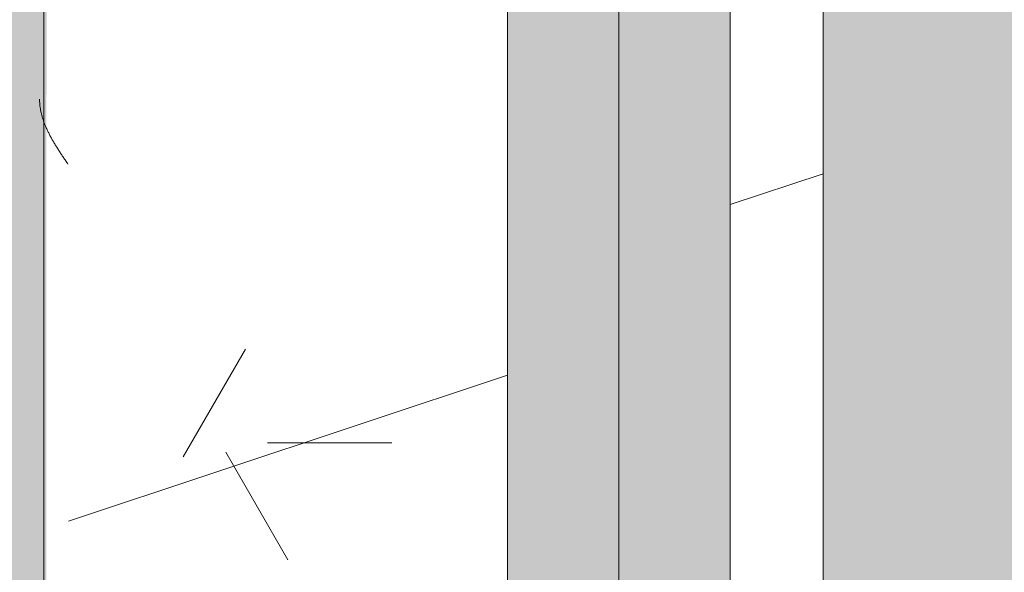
# Model space of a CAD drawing. Header units: millimetres. Extents: x 5980700 to 6194397, y -12939 to 2351883.
# Tile 245 of 587: x 6075602 to 6075867, y -5879 to -5730. Entities that reach past the tile are written whole.
import ezdxf

# ---------------------------------------------------------------- set-up
doc = ezdxf.new("R2010")
doc.units = ezdxf.units.MM
for name, color, linetype, lineweight in [('A-FLOR-PATT', 8, 'Continuous', 18), ('A-GLAZ', 151, 'Continuous', 9), ('A-GLAZ-SILL', 1, 'Continuous', 9), ('A-WALL', 113, 'Continuous', 18), ('A-WALL-PATT', 111, 'Continuous', 25)]:
    doc.layers.add(name, color=color, linetype=linetype, lineweight=lineweight)

# ---------------------------------------------------------------- blocks, each defined once
blk = doc.blocks.new('CC_JANELA MAXIM-AR_4 FOLHAS VIDRO - 2_50 x 1_20-4042679-PLANTA DE CAIMENTO DE PISOS - 1 PAV_')
at = {"layer": 'A-GLAZ', "lineweight": 5}
blk.add_hatch(color=251, dxfattribs=at).paths.add_polyline_path([(-632.4999999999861, 57.50636918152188), (-632.4999999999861, 77.49999999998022), (-1219.999999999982, 77.49999999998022), (-1219.999999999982, 47.49999999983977), (-632.4999999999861, 47.50000000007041)])
h = blk.add_hatch(color=251, dxfattribs=at)
h.paths.add_polyline_path([(1219.999999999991, 47.500000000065), (632.4999999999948, 47.50000000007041), (632.5000000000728, 17.49999999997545), (1220, 17.49999999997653)])
h.paths.add_polyline_path([(602.5000000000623, 47.50000000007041), (15.00000000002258, 47.5000000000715), (15.00000000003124, 17.49999999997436), (602.5000000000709, 17.49999999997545), (602.5000000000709, 24.90538250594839)])
h.paths.add_polyline_path([(-14.99999999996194, 17.49999999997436), (-14.9999999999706, 47.5000000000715), (-602.4999999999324, 47.5000000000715), (-602.4999999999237, 17.49999999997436), (-25.62093797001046, 17.49999999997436)])
h.paths.add_polyline_path([(-632.4999999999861, 47.50000000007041), (-1219.999999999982, 47.49999999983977), (-1219.999999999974, 17.49999999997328), (-632.4999999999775, 17.49999999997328), (-632.4999999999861, 39.21499999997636)])
at = {"layer": 'A-GLAZ', "color": 90, "lineweight": 5}
for p, q in [((-632.5000000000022, 77.4999999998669), (-1220.000000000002, 77.49999999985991)), ((-1220.000000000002, 47.49999999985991), (-632.5000000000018, 47.49999999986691)), ((-632.4999999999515, 17.49999999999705), (-1220.000000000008, 17.49999999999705))]:
    blk.add_line(p, q, dxfattribs=at)
blk = doc.blocks.new('FP_212-PLANTA DE CAIMENTO DE PISOS - 1 PAV_')
at = {"layer": 'A-GLAZ-SILL', "lineweight": 5}
for p, q in [((-886.7091170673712, -103.5673598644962), (-886.4821014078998, -103.4213020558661)), ((-886.4821014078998, -103.4213020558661), (-886.255085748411, -103.2742589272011)), ((-886.255085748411, -103.2742589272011), (-886.028070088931, -103.1262901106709)), ((-886.028070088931, -103.1262901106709), (-885.801054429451, -102.9774556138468)), ((-885.801054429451, -102.9774556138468), (-885.574038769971, -102.8278157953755)), ((-885.574038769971, -102.8278157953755), (-885.347023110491, -102.6774313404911)), ((-885.347023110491, -102.6774313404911), (-885.1200074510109, -102.5263632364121)), ((-885.1200074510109, -102.5263632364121), (-884.8929917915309, -102.3746727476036)), ((-884.8929917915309, -102.3746727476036), (-884.6659761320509, -102.222421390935)), ((-884.6659761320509, -102.222421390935), (-884.4389604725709, -102.0696709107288)), ((-884.4389604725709, -102.0696709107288), (-884.2119448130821, -101.9164832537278)), ((-884.2119448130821, -101.9164832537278), (-883.9849291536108, -101.7629205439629)), ((-883.9849291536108, -101.7629205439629), (-883.7579134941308, -101.6090450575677)), ((-883.7579134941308, -101.6090450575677), (-883.5308978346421, -101.4549191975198)), ((-883.5308978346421, -101.4549191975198), (-883.3038821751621, -101.3006054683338)), ((-883.3038821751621, -101.3006054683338), (-883.0768665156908, -101.1461664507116)), ((-883.0768665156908, -101.1461664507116), (-882.849850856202, -100.9916647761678)), ((-891.249430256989, -106.194092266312), (-891.0224145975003, -106.0794777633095)), ((-891.0224145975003, -106.0794777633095), (-890.7953989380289, -105.962799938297)), ((-890.7953989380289, -105.962799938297), (-890.5683832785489, -105.8441061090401)), ((-890.5683832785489, -105.8441061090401), (-890.3413676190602, -105.7234444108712)), ((-890.3413676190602, -105.7234444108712), (-890.1143519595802, -105.6008637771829)), ((-890.1143519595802, -105.6008637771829), (-889.8873363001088, -105.4764139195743)), ((-889.8873363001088, -105.4764139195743), (-889.6603206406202, -105.350145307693)), ((-889.6603206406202, -105.350145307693), (-889.43330498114, -105.2221091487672)), ((-889.43330498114, -105.2221091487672), (-889.20628932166, -105.0923573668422)), ((-889.20628932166, -105.0923573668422), (-888.97927366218, -104.9609425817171)), ((-888.97927366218, -104.9609425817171), (-888.7522580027, -104.8279180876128)), ((-888.7522580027, -104.8279180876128), (-888.52524234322, -104.6933378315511)), ((-888.52524234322, -104.6933378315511), (-888.2982266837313, -104.5572563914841)), ((-888.2982266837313, -104.5572563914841), (-888.0712110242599, -104.4197289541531)), ((-888.0712110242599, -104.4197289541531), (-887.8441953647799, -104.2808112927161)), ((-887.8441953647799, -104.2808112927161), (-887.6171797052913, -104.1405597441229)), ((-887.6171797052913, -104.1405597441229), (-887.3901640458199, -103.9990311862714)), ((-887.3901640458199, -103.9990311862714), (-887.1631483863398, -103.8562830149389)), ((-887.1631483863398, -103.8562830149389), (-886.9361327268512, -103.7123731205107)), ((-886.9361327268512, -103.7123731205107), (-886.7091170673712, -103.5673598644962)), ((-900.3300566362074, -108.6626156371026), (-900.1030409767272, -108.6579489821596)), ((-900.1030409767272, -108.6579489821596), (-899.8760253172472, -108.6501733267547)), ((-899.8760253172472, -108.6501733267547), (-899.6490096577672, -108.6392918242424)), ((-899.6490096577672, -108.6392918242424), (-899.4219939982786, -108.6253088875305)), ((-899.4219939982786, -108.6253088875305), (-899.1949783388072, -108.6082301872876)), ((-899.1949783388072, -108.6082301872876), (-898.9679626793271, -108.5880626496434)), ((-898.9679626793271, -108.5880626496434), (-898.7409470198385, -108.564814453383)), ((-898.7409470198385, -108.564814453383), (-898.5139313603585, -108.5384950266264)), ((-898.5139313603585, -108.5384950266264), (-898.2869157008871, -108.5091150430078)), ((-898.2869157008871, -108.5091150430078), (-898.0599000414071, -108.4766864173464)), ((-898.0599000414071, -108.4766864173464), (-897.8328843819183, -108.4412223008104)), ((-897.8328843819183, -108.4412223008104), (-897.6058687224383, -108.4027370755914)), ((-897.6058687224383, -108.4027370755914), (-897.378853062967, -108.3612463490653)), ((-897.378853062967, -108.3612463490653), (-897.1518374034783, -108.3167669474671)), ((-897.1518374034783, -108.3167669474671), (-896.9248217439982, -108.2693169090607)), ((-896.9248217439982, -108.2693169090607), (-896.6978060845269, -108.2189154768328)), ((-896.6978060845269, -108.2189154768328), (-896.4707904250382, -108.165583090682)), ((-896.4707904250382, -108.165583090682), (-896.2437747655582, -108.1093413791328)), ((-896.2437747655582, -108.1093413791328), (-896.0167591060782, -108.0502131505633)), ((-896.0167591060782, -108.0502131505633), (-895.7897434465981, -107.9882223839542)), ((-895.7897434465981, -107.9882223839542), (-895.5627277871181, -107.9233942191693)), ((-895.5627277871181, -107.9233942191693), (-895.3357121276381, -107.8557549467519)), ((-895.3357121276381, -107.8557549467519), (-895.1086964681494, -107.7853319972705)), ((-895.1086964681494, -107.7853319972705), (-894.8816808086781, -107.7121539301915)), ((-894.8816808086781, -107.7121539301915), (-894.654665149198, -107.6362504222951)), ((-894.654665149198, -107.6362504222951), (-894.4276494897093, -107.5576522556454)), ((-894.4276494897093, -107.5576522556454), (-894.2006338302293, -107.4763913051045)), ((-894.2006338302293, -107.4763913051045), (-893.973618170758, -107.3925005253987)), ((-893.973618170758, -107.3925005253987), (-893.7466025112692, -107.3060139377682)), ((-893.7466025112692, -107.3060139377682), (-893.5195868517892, -107.2169666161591)), ((-893.5195868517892, -107.2169666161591), (-893.2925711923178, -107.1253946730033)), ((-893.2925711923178, -107.1253946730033), (-893.0655555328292, -107.0313352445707)), ((-893.0655555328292, -107.0313352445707), (-892.8385398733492, -106.9348264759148)), ((-892.8385398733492, -106.9348264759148), (-892.6115242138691, -106.8359075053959)), ((-892.6115242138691, -106.8359075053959), (-892.3845085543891, -106.7346184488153)), ((-892.3845085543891, -106.7346184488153), (-892.1574928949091, -106.6310003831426)), ((-892.1574928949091, -106.6310003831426), (-891.9304772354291, -106.5250953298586)), ((-891.9304772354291, -106.5250953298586), (-891.7034615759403, -106.4169462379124)), ((-891.7034615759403, -106.4169462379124), (-891.476445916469, -106.3065969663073)), ((-891.476445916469, -106.3065969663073), (-891.249430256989, -106.194092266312))]:
    blk.add_line(p, q, dxfattribs=at)
at = {"layer": 'A-GLAZ-SILL', "color": 90, "lineweight": 5}
blk.add_line((-1274.999999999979, -107.4999999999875), (1275.000000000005, -107.4999999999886), dxfattribs=at)
blk = doc.blocks.new('CC_PEITORIL - PEITORIL-3910839-PLANTA DE CAIMENTO DE PISOS - 1 PAV_')
at = {"layer": 'A-GLAZ-SILL', "lineweight": 5}
h = blk.add_hatch(dxfattribs=at)
h.set_pattern_fill('FP_220', color=256, style=0, pattern_type=2)
h.set_pattern_definition([(90, (-6652.090999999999, 16549.122), (-101.6, 406.4), [33.528, -271.272, 33.528, -271.272, -1625.6]), (90, (-6652.090999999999, 16549.122), (-101.6, 406.4), [-609.6, 33.528, -576.072, 33.528, -271.272, -711.2]), (90, (-6652.090999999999, 16549.122), (-101.6, 406.4), [-1524, 33.528, -169.672, 33.528, -474.472]), (210, (-6702.891, 16701.522), (-301.1527240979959, -291.1881810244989), [33.528, -271.272, 33.528, -1896.872]), (210, (-6702.891, 16701.522), (-301.1527240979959, -291.1881810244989), [-338.328, -271.272, 33.528, -576.072, -1016]), (210, (-6702.891, 16701.522), (-301.1527240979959, -291.1881810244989), [-1219.2, 33.528, -271.272, 33.528, -677.672]), (210, (-6702.891, 16701.522), (-301.1527240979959, -291.1881810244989), [-1557.528, -169.672, 33.528, -474.472]), (329.9999999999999, (-6906.090999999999, 16752.322), (402.7527240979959, -115.211818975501), [33.528, -271.272, 33.528, -1896.872]), (329.9999999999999, (-6906.090999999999, 16752.322), (402.7527240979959, -115.211818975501), [-338.328, -271.272, 33.528, -576.072, -1016]), (329.9999999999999, (-6906.090999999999, 16752.322), (402.7527240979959, -115.211818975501), [-1219.2, 33.528, -271.272, 33.528, -677.672]), (329.9999999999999, (-6906.090999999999, 16752.322), (402.7527240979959, -115.211818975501), [-1557.528, -169.672, 33.528, -474.472])])
h.paths.add_polyline_path([(1275.000000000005, -77.50000000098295), (1250.000000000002, -77.49363081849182), (1250.000000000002, 17.49999999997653), (-1249.999999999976, 17.49999999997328), (-1249.999999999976, -77.5000000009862), (-1274.999999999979, -78.48512215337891), (-1274.999999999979, -100.991664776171), (1275.000000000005, -100.4681479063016)])
h = blk.add_hatch(dxfattribs=at)
h.set_pattern_fill('FP_221', color=256, style=0, pattern_type=2)
h.set_pattern_definition([(306.87, (-8239.591, 17184.122), (-3175.008507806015, 4762.494328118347), [793.75, -7143.75]), (296.565, (-7763.340999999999, 18136.622), (1587.499067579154, -1587.501456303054), [1774.879, -1774.879]), (288.435, (-6969.590999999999, 18136.622), (1587.50290376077, -3174.997452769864), [1004.024, -4016.092])])
h.paths.add_polyline_path([(1275.000000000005, -77.50000000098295), (1250.000000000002, -77.49363081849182), (1250.000000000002, 17.49999999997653), (-1249.999999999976, 17.49999999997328), (-1249.999999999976, -77.5000000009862), (-1274.999999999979, -78.48512215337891), (-1274.999999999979, -100.991664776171), (1275.000000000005, -100.4681479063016)])
at = {"layer": 'A-GLAZ', "color": 90, "lineweight": 5}
blk.add_blockref('FP_212-PLANTA DE CAIMENTO DE PISOS - 1 PAV_', (0, 0), dxfattribs=at)
blk = doc.blocks.new('BE-PMSa-MOD-ARQ-CONEXAODOFUTURO-EX-000-R_rvt-2-PLANTA DE CAIMENTO DE PISOS - 1 PAV_')
at = {"layer": 'A-FLOR-PATT', "lineweight": 5}
h = blk.add_hatch(dxfattribs=at)
h.set_pattern_fill('FP_2', color=135, style=0, pattern_type=2)
h.set_pattern_definition([(0, (0, 0), (812.8, 203.2), [33.528, -576.072, 33.528, -576.072, -3251.2]), (0, (0, 0), (812.8, 203.2), [-1219.2, 33.528, -1185.672, 33.528, -576.072, -1422.4]), (0, (0, 0), (812.8, 203.2), [-3048, 33.528, -372.872, 33.528, -982.472]), (120, (304.8, 101.6), (-582.3763620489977, 602.3054481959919), [33.52799999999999, -576.0719999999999, 33.52799999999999, -576.0719999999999, -3251.199999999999]), (120, (304.8, 101.6), (-582.3763620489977, 602.3054481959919), [-1219.2, 33.52799999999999, -1185.672, 33.52799999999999, -576.0719999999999, -1422.4]), (120, (304.8, 101.6), (-582.3763620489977, 602.3054481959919), [-3048, 33.52799999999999, -372.8719999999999, 33.52799999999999, -982.4719999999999]), (240, (406.4, 508), (-230.4236379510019, -805.5054481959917), [33.528, -576.072, 33.528, -576.072, -3251.2]), (240, (406.4, 508), (-230.4236379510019, -805.5054481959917), [-1219.2, 33.528, -1185.672, 33.528, -576.072, -1422.4]), (240, (406.4, 508), (-230.4236379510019, -805.5054481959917), [-3048, 33.528, -372.872, 33.528, -982.472])])
h.paths.add_polyline_path([(-15966.85299915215, 4711.136803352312), (-15966.79158577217, 4712.906868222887), (-15965.57572207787, 4712.3617231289)])
h.paths.add_polyline_path([(3731.201831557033, -10125.84100563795), (14705.38782324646, -10125.84100563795), (14705.38782324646, -9779.8857164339), (14699.38782324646, -9779.8857164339), (14699.38782324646, -9763.237570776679), (14681.68558745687, -9763.757413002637), (14670.96395493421, -9768.482704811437), (14665.88782324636, -9782.570563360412), (14665.88782324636, -9856.278958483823), (14670.73620676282, -9865.068167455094), (14677.45883342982, -9868.493127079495), (14678.38782324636, -9869.242380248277), (14678.38782324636, -9881.040871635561), (14674.14369136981, -9882.10035906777), (14663.09686027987, -9878.012306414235), (14654.32815878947, -9868.57707781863), (14652.0250349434, -9859.981702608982), (14651.89263271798, -9855.737570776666), (14650.88782324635, -9855.737570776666), (14651.89263271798, -9780.737570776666), (14653.73085252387, -9770.127241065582), (14656.87805812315, -9762.851510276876), (14667.13782324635, -9752.591745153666), (14683.38782324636, -9748.237570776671), (14699.38782324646, -9748.237570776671), (14699.38782324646, -9731.58942511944), (14705.38782324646, -9731.58942511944), (14705.38782324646, -9705.737570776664), (14755.38782324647, -9705.737570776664), (14755.38782324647, -9754.737570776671), (14795.38782324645, -9754.737570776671), (14796.02424042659, -9756.737570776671), (14812.38782324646, -9756.737570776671), (14811.36426821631, -9815.737570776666), (14810.34779546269, -9815.737570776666), (14811.47778338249, -9818.1719714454), (14811.43015556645, -9819.291362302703), (14811.44856252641, -9820.918341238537), (14827.38782324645, -9827.197475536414), (14827.38782324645, -10125.84100563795), (21231.38515489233, -10125.84100563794), (21231.38515489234, 5919.158994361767), (12003.88515489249, 5918.472013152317), (12003.8851548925, 5447.158205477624), (12268.88333741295, 5447.158205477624), (12268.88333741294, 4674.158994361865), (15653.88333741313, 4674.158994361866), (15653.88333741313, 5447.158205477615), (15923.88333741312, 5447.158205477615), (15923.88333741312, 4674.158994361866), (19560.40988707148, 4674.158994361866), (19559.83290347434, 4677.196584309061), (19558.62046790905, 4677.180784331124), (19558.93691090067, 4681.184361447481), (19560.40988707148, 4681.202554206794), (19559.83416624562, 4682.57353656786), (19558.03876213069, 4682.57353656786), (19558.93691090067, 4695.251249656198), (19588.00988707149, 4695.197383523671), (19586.88286324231, 4682.548897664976), (19585.40988707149, 4682.548897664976), (19585.98560789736, 4681.195050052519), (19587.19930623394, 4681.15368493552), (19586.88286324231, 4677.184908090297), (19585.41064974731, 4677.065937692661), (19585.98560789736, 4674.158994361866), (19999.38682609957, 4674.158994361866), (19999.38682609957, 5447.158205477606), (20269.38682609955, 5447.158205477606), (20269.38682609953, 4280.731645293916), (20299.38682609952, 4280.731645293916), (20298.51487451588, 1530.731645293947), (20269.38682609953, 1530.731645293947), (20269.38682609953, 1143.558994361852), (20299.38682609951, 1143.558994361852), (20298.51487451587, -1606.441005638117), (20269.38682609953, -1606.441005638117), (20269.38682609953, -2040.191005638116), (20299.38682609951, -2040.191005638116), (20298.51487451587, -4790.191005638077), (20269.38682609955, -4790.191005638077), (20269.38682609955, -5273.941005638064), (20299.38682609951, -5273.941005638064), (20298.51487451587, -8023.941005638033), (20269.38682609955, -8023.941005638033), (20269.38682609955, -9308.841005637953), (19999.38682609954, -9308.841005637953), (19999.38682609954, -8513.84179452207), (19913.3833374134, -8513.84179452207), (19913.3833374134, -8347.825683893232), (19635.38599049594, -8347.979428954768), (19635.38599049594, -8377.825683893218), (16285.38599049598, -8376.953732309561), (16285.38599049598, -8347.825683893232), (15971.88333741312, -8347.979428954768), (15971.88333741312, -8513.841794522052), (15921.38515489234, -8513.841794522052), (15921.38515489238, -9312.594001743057), (15651.38515489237, -9312.594001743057), (15651.38515489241, -8513.841794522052), (15603.38515489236, -8513.841794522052), (15603.38515489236, -8377.825683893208), (12316.88333741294, -8377.825683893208), (12316.88333741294, -8513.841794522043), (12293.88333741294, -8513.841794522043), (12293.88333741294, -9312.594001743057), (11998.88333741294, -9312.594001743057), (11998.88333741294, -8513.841794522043), (11950.88333741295, -8513.841794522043), (11950.88333741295, -8347.825683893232), (11867.63333741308, -8347.979428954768), (11867.63333741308, -8377.82568389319), (8517.633337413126, -8376.953732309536), (8517.633337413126, -8347.825683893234), (8434.383337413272, -8347.97942895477), (8434.383337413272, -8513.841794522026), (8386.383337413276, -8513.841794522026), (8386.383337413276, -9312.594001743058), (8116.383337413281, -9312.594001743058), (8116.383337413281, -9125.841005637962), (2121.38333741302, -9125.841005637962), (2121.38333741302, -9312.594001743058), (1851.383337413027, -9312.594001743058), (1851.383337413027, -9125.841005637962), (-4143.616662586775, -9125.841005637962), (-4143.616662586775, -9312.594001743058), (-4413.616662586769, -9312.594001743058), (-4413.616662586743, -8513.841794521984), (-4461.61666258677, -8513.841794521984), (-4461.61666258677, -8347.825683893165), (-4547.366662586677, -8347.97942895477), (-4547.366662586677, -8377.82568389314), (-7897.366662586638, -8376.953732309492), (-7897.366662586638, -8347.825683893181), (-7983.116662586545, -8347.97942895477), (-7983.116662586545, -8513.841794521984), (-8031.114845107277, -8513.841794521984), (-8031.11484510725, -9308.841005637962), (-8301.11484510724, -9308.841005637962), (-8301.114845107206, -8513.841794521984), (-8349.116662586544, -8513.841794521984), (-8349.116662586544, -8347.825683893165), (-8354.864845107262, -8347.97942895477), (-8354.864845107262, -8377.825683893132), (-11704.86484510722, -8376.953732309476), (-11705.67059857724, -8347.825683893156), (-11710.61666258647, -8347.97942895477), (-11710.61666258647, -8513.841794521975), (-11758.61484510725, -8513.841794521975), (-11758.61484510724, -9308.841005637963), (-12028.61484510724, -9308.841005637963), (-12028.61484510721, -8513.841794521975), (-12076.61666258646, -8513.841794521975), (-12076.61666258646, -8347.82568389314), (-12498.61666258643, -8347.97942895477), (-12498.61666258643, -8377.825683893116), (-15848.61666258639, -8376.953732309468), (-15848.61666258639, -8347.82568389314), (-16270.61666258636, -8347.97942895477), (-16270.61666258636, -8513.841794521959), (-16356.61588608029, -8513.841794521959), (-16356.61588608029, -9308.841005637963), (-16626.61588608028, -9308.841005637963), (-16626.62225526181, -7987.079408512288), (-16656.61588608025, -7987.079408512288), (-16655.7439344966, -5237.07940851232), (-16626.62225526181, -5237.07940851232), (-16626.62225526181, -4803.34100563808), (-16656.61588608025, -4803.34100563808), (-16655.7439344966, -2053.341005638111), (-16626.62225526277, -2053.341005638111), (-16626.62225526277, -1620.841794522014), (-16656.61588608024, -1620.841794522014), (-16655.74393449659, 1129.158205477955), (-16626.62225526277, 1129.158205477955), (-16626.62225526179, 1534.1582054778), (-16656.61588608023, 1534.1582054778), (-16655.75030367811, 4291.658994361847), (-16626.62225526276, 4291.658994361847), (-16626.61588608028, 5479.158994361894), (-16356.61588608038, 5479.158994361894), (-16356.61588608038, 4674.158994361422), (-15971.4658517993, 4674.158994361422), (-15969.32193463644, 4707.054996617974), (-15967.78963012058, 4710.307043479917), (-15962.27373900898, 4714.058684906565), (-15960.94760521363, 4714.652107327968), (-15959.84645306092, 4714.71907505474), (-15959.84645306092, 4715.8252811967), (-15957.766248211, 4715.335026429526), (-15956.67909179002, 4714.508980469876), (-15954.53101014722, 4715.146843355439), (-15948.69801778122, 4712.361723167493), (-15947.69218614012, 4710.313634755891), (-15946.34526303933, 4708.984911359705), (-15944.33196142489, 4698.966261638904), (-15943.76299404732, 4697.905132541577), (-15944.00738434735, 4674.158994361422), (-12028.61666258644, 4674.158994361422), (-12028.6166625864, 5447.158205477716), (-11733.61666258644, 5446.941285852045), (-11733.61666258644, 4674.158994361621), (-8301.114845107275, 4674.158994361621), (-8301.114845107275, 5447.158205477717), (-8031.114845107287, 5447.158205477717), (-8031.114845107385, 5919.158994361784), (-17588.61484510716, 5919.158994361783), (-17588.61484510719, -10125.84100563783), (1375.719287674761, -10125.84100563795)])
h.paths.add_polyline_path([(14665.67045985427, -9780.737570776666), (14665.63226694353, -9779.779781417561), (14665.63226694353, -9780.737570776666)])
h.paths.add_polyline_path([(-16089.65907882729, -8758.105317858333), (-16115.54098333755, -8754.697900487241), (-16139.6590788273, -8744.707858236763), (-16160.36975694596, -8728.81599597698), (-16176.26161920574, -8708.105317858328), (-16186.2516614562, -8683.987222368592), (-16189.65907882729, -8658.105317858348), (-16186.2516614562, -8632.223413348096), (-16176.26161920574, -8608.105317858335), (-16160.36975694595, -8587.394639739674), (-16139.65907882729, -8571.502777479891), (-16115.54098333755, -8561.512735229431), (-16089.65907882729, -8558.105317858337), (-16063.77717431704, -8561.512735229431), (-16039.65907882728, -8571.5027774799), (-16018.94840070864, -8587.394639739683), (-16003.05653844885, -8608.105317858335), (-15993.06649619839, -8632.22341334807), (-15989.6590788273, -8658.105317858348), (-15993.06649619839, -8683.987222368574), (-16003.05653844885, -8708.105317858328), (-16021.19134126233, -8730.537064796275), (-16039.65907882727, -8744.707858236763), (-16063.77717431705, -8754.697900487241)])
h.paths.add_polyline_path([(19732.71217533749, -8754.66845021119), (19706.83027082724, -8751.260990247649), (19682.71217533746, -8741.270823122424), (19660.00862136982, -8722.781563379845), (19646.10963495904, -8704.667825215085), (19636.1195927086, -8680.549428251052), (19632.71217533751, -8648.66439434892), (19632.71217533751, -8622.782813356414), (19636.1195927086, -8596.9012323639), (19646.10963495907, -8572.783438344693), (19662.00149721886, -8552.073019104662), (19682.71217533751, -8536.181355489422), (19706.83027082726, -8526.191438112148), (19732.7121753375, -8522.784063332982), (19758.59407984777, -8526.191438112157), (19782.71217533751, -8536.181355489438), (19803.42285345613, -8552.073019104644), (19819.31471571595, -8572.783438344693), (19829.30475796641, -8596.901232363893), (19832.7121753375, -8628.390346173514), (19832.7121753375, -8654.667200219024), (19827.88084468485, -8683.987101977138), (19816.67739151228, -8708.104895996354), (19803.42285345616, -8725.378762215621), (19782.71217533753, -8741.270823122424), (19758.59407984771, -8751.260990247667)])
h.paths.add_polyline_path([(15648.38515489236, -8468.841794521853), (15650.88333741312, -8468.841794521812), (15650.88333741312, -8347.825683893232), (15648.38515489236, -8347.979428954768)])
h.paths.add_polyline_path([(19588.84766320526, 4677.140991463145), (19587.19930623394, 4677.180784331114), (19588.17837096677, 4681.15368493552)])
h.paths.add_polyline_path([(19556.97211093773, 4677.140991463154), (19558.32440709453, 4678.382155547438), (19558.03965555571, 4677.166762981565), (19557.10244703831, 4677.144137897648)])
h.paths.add_polyline_path([(19572.90988707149, 4728.142336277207), (19572.90988707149, 4726.742336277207), (19573.4626323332, 4727.745209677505)])
h.paths.add_polyline_path([(19575.73176932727, 4695.639950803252), (19572.5677829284, 4696.432937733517), (19568.91630770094, 4696.431447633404), (19559.3482884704, 4696.333664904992), (19559.34828847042, 4718.022372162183), (19562.4254587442, 4722.467653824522), (19569.27606767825, 4726.263934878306), (19567.2700120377, 4727.14852244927), (19574.67880208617, 4727.830632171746), (19576.14512513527, 4726.470898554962), (19576.81805465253, 4726.227816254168), (19583.58719946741, 4722.319648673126), (19587.49536704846, 4715.550503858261), (19587.49536704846, 4707.734168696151), (19586.28070679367, 4704.092336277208), (19585.91122027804, 4696.34719023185), (19576.14512513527, 4695.960088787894)])
h.paths.add_polyline_path([(-15957.766248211, 4718.652107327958), (-15954.53101014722, 4716.980669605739), (-15955.18379838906, 4716.796714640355)])
h.paths.add_polyline_path([(-15960.34869803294, 4716.796714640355), (-15961.00148627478, 4718.082019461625), (-15959.74034676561, 4717.233792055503), (-15960.09391064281, 4716.979769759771)])
h.paths.add_polyline_path([(19732.71217533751, 4730.240264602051), (19706.83027082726, 4733.647681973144), (19682.7121753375, 4743.637724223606), (19662.00149721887, 4759.529586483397), (19646.10963495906, 4780.240264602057), (19636.1195927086, 4804.358360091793), (19632.71217533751, 4830.240264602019), (19636.1195927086, 4856.122169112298), (19646.10963495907, 4880.24026460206), (19662.00149721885, 4900.950942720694), (19682.7121753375, 4916.842804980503), (19706.83027082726, 4926.832847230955), (19732.71217533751, 4930.240264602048), (19758.59407984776, 4926.832847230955), (19782.71217533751, 4916.842804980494), (19803.42285345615, 4900.950942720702), (19819.31471571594, 4880.24026460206), (19829.30475796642, 4856.122169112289), (19832.7121753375, 4830.240264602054), (19829.30475796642, 4804.358360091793), (19819.31471571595, 4780.24026460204), (19803.42285345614, 4759.529586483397), (19782.71217533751, 4743.637724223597), (19758.59407984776, 4733.647681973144)])
h.paths.add_polyline_path([(-16089.65907882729, 4736.408178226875), (-16115.54098333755, 4739.815595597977), (-16139.65907882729, 4749.80563784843), (-16160.36975694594, 4765.697500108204), (-16176.26161920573, 4786.408178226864), (-16186.2516614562, 4810.526273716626), (-16189.65907882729, 4836.408178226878), (-16186.2516614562, 4862.29008273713), (-16176.26161920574, 4886.408178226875), (-16160.36975694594, 4907.118856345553), (-16139.65907882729, 4923.010718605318), (-16115.54098333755, 4933.000760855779), (-16089.65907882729, 4936.408178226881), (-16063.77717431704, 4933.000760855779), (-16039.65907882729, 4923.01071860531), (-16018.9484007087, 4907.118856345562), (-16003.05653844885, 4886.408178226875), (-15993.06649619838, 4862.29008273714), (-15989.6590788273, 4836.408178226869), (-15993.06649619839, 4810.526273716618), (-16003.05653844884, 4786.408178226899), (-16018.94840070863, 4765.69750010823), (-16039.65907882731, 4749.80563784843), (-16063.77717431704, 4739.815595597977)])
h = blk.add_hatch(dxfattribs=at)
h.set_pattern_fill('FP_100', color=133, style=0, pattern_type=2)
h.set_pattern_definition([(49.99999999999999, (0, 0), (182.184668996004, -15.93908553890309), [19.05, -209.55]), (355, (0, 0), (-35.24242749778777, 191.0566080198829), [15.24, -167.64]), (100.451, (15.182, -1.328), (146.9425016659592, 175.1166878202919), [16.19, -178.09]), (46.184, (0, 50.8), (271.0788941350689, -42.04327417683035), [28.575, -314.325]), (96.636, (22.59, 47.297), (237.4025071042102, 247.4272132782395), [24.285, -267.135]), (351.184, (0, 50.8), (237.404605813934, 247.4251178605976), [22.86, -251.46]), (21, (25.4, 38.1), (151.6148798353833, -102.2655185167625), [19.05, -209.55]), (326, (25.4, 38.1), (61.80235996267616, 184.1877424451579), [15.24, -167.64]), (71.45100000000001, (38.035, 29.578), (213.4170626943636, 81.92136778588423), [16.19, -178.09]), (37.50000000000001, (0, 0), (3.08832282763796, 84.55507579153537), [8.382, -157.226, 8.382, -161.798, -168.275]), (37.50000000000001, (0, 0), (3.08832282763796, 84.55507579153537), [-335.788, 8.382, -159.893]), (7.499999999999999, (0, 0), (66.81943811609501, 100.1807470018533), [8.382, -88.646, 8.382, -153.416, -64.135]), (7.499999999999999, (0, 0), (66.81943811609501, 100.1807470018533), [-258.826, 8.382, -55.753]), (327.5, (-56.642, 0), (135.5904877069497, -5.7289126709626), [8.382, -55.118, 8.382, -189.738, -262.89]), (327.5, (-56.642, 0), (135.5904877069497, -5.7289126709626), [-261.62, 8.382, -254.508]), (317.5, (-82.042, 0), (148.1288864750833, 25.42676126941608), [8.382, -74.168, 8.382, -123.19, -186.69]), (317.5, (-82.042, 0), (148.1288864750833, 25.42676126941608), [-214.122, 8.382, -178.308])])
h.paths.add_polyline_path([(-1916.114845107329, -8177.825683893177), (-1683.614845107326, -8177.825683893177), (-1683.614845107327, -1915.841005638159), (-3033.614845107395, -1915.841005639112), (-3033.614845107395, -1900.841005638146), (-3933.614845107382, -1900.841005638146), (-3933.614845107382, -2050.841005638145), (-1818.614845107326, -2050.841005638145), (-1818.614845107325, -8042.852683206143), (-4146.617820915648, -8042.852683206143), (-4146.617820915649, -4063.841794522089), (-3970.61666258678, -4063.841794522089), (-3970.61666258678, -3457.84179452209), (-4146.617820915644, -3457.84179452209), (-4146.617820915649, -2138.841794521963), (-3970.61666258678, -2138.841794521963), (-3970.61666258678, -2050.841005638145), (-3963.614845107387, -2050.841005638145), (-3963.614845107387, -1900.841005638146), (-3973.614845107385, -1900.841005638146), (-3973.614845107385, -1915.841005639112), (-4105.616662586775, -1915.841005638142), (-4105.616662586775, -2003.84179452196), (-4281.617820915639, -2003.84179452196), (-4281.617820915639, -3592.841794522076), (-4105.61666258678, -3592.841794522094), (-4105.61666258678, -3928.841794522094), (-4281.617820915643, -3928.841794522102), (-4281.615120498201, -8177.82568389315), (-1916.459753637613, -8177.825683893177)])
h.paths.add_polyline_path([(8258.385255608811, -8167.825683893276), (15620.8643440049, -8167.825683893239), (15620.86434400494, -1925.841005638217), (12311.88333741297, -1925.841005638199), (12311.88333741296, -2018.841794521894), (11955.88333741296, -2018.841794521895), (11955.88333741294, -1925.841005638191), (9541.385154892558, -1925.841005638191), (9541.385154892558, -1915.841005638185), (9491.385154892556, -1915.841005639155), (9491.385154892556, -1900.841005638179), (8591.38515489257, -1900.841005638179), (8591.38515489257, -2050.841005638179), (11830.88333741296, -2050.841005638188), (11830.88333741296, -2143.841794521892), (12436.88333741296, -2143.841794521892), (12436.88333741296, -2050.841005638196), (15495.86434400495, -2050.841005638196), (15495.86434400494, -8042.825683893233), (8383.385255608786, -8042.825683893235), (8383.385255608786, -4063.841794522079), (8559.379702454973, -4063.841794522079), (8559.379702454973, -3457.841794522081), (8383.385255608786, -3457.84179452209), (8383.385255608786, -2138.841794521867), (8559.379702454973, -2138.84179452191), (8559.379702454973, -2050.841005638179), (8561.385154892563, -2050.753085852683), (8561.385154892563, -1900.841005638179), (8551.38515489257, -1900.841005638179), (8551.38515489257, -1915.841005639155), (8501.385154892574, -1915.841005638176), (8501.385154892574, -1925.841005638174), (8434.379702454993, -1925.841005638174), (8434.379702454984, -2013.841794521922), (8258.385255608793, -2013.841794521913), (8258.385255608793, -3582.841794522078), (8434.379702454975, -3582.841794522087), (8434.379702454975, -3938.841794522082), (8258.385255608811, -3938.841794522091), (8258.385255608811, -8156.700611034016)])
h.paths.add_polyline_path([(19984.7546155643, -8167.825683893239), (20089.38682609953, -8167.825683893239), (20089.38682609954, -5194.841794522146), (19913.3833374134, -5194.841794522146), (19913.3833374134, -4838.841794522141), (20089.38682609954, -4838.841794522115), (20089.38682609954, -2013.84179452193), (19913.3833374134, -2013.841794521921), (19913.3833374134, -1657.841794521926), (20089.38682609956, -1657.841794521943), (20089.38682609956, 1166.158205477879), (19913.38333741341, 1166.158205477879), (19913.38333741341, 1522.158205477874), (20089.38682609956, 1522.158205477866), (20089.38682609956, 4296.158205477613), (19913.38333741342, 4296.15820547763), (19913.3833374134, 4461.658994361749), (15971.88333741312, 4461.658994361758), (15971.88333741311, 4296.15820547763), (15800.86434400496, 4296.15820547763), (15800.86434400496, -605.8410056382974), (15790.86434400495, -605.8410056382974), (15790.86434400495, -655.841005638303), (15775.86434400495, -655.841005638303), (15775.86434400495, -1555.841005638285), (16091.88333741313, -1555.841005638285), (16091.88333741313, -1527.841794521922), (15925.86434400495, -1527.841794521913), (15925.86434400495, 4171.158205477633), (16096.88333741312, 4171.158205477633), (16097.48518693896, 4336.658994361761), (19788.38333741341, 4336.658994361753), (19788.38333741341, 4171.158205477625), (19964.38682609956, 4171.158205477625), (19964.38682609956, 1647.158205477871), (19788.38333741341, 1647.158205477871), (19788.38333741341, 1041.158205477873), (19964.38682609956, 1041.158205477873), (19964.38682609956, -1532.84179452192), (19788.38333741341, -1532.84179452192), (19788.38333741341, -2138.841794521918), (19964.38682609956, -2138.841794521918), (19964.38682609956, -4713.841794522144), (19788.3833374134, -4713.841794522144), (19788.3833374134, -5319.841794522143), (19964.38682609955, -5319.841794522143), (19964.38682609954, -8042.82568389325), (15925.86434400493, -8042.825683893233), (15925.86434400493, -2143.841794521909), (16091.88333741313, -2143.841794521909), (16091.88333741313, -1585.841005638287), (15775.86434400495, -1585.841005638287), (15775.86434400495, -1595.841005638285), (15790.86434400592, -1595.841005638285), (15790.86434400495, -1652.84179452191), (15966.88333741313, -1653.220801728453), (15966.88333741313, -2018.84179452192), (15800.86434400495, -2018.841794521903), (15800.86434400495, -8167.825683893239), (19925.14432074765, -8167.825683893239)])
h.paths.add_polyline_path([(-5690.728343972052, -8167.825683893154), (-4451.617820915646, -8167.825683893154), (-4451.617820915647, -1925.841005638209), (-4506.114845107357, -1925.84100563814), (-4506.114845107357, -1915.841005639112), (-4536.11484510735, -1915.841005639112), (-4536.11484510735, -1900.841005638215), (-4546.114845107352, -1900.841005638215), (-4546.114845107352, -2740.841005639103), (-4536.114845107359, -2740.841005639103), (-4536.114845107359, -2751.8410056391), (-4516.109778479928, -2751.8410056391), (-4516.109778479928, -2640.8410056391), (-4497.109778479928, -2640.8410056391), (-4497.109778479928, -2770.841005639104), (-4536.114845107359, -2770.841005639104), (-4536.114845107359, -2780.841005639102), (-4546.114845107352, -2780.841005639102), (-4546.114845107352, -2820.841005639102), (-4576.114845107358, -2820.841005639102), (-4576.617820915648, -8042.852683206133), (-11628.61484510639, -8042.852683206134), (-11628.6148451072, -2138.841794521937), (-11585.61666258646, -2138.841794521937), (-11585.61666258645, -2050.841005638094), (-8474.116662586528, -2050.841005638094), (-8474.116662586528, -2138.841794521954), (-7858.116662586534, -2138.841794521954), (-7858.116662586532, -2050.841005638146), (-4576.617820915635, -2050.841005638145), (-4576.617820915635, -1900.841005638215), (-5476.114845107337, -1900.841005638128), (-5476.114845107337, -1915.841005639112), (-5528.614845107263, -1915.841005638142), (-5528.614845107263, -1925.841005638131), (-7983.116662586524, -1925.841005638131), (-7983.116662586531, -2013.841794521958), (-8324.11666258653, -2013.841794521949), (-8324.11666258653, -2003.841794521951), (-8339.116662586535, -2003.84179452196), (-8339.116662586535, -1925.841005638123), (-11720.61666258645, -1925.841005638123), (-11720.61666258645, -2003.841794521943), (-11753.61484510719, -2003.841794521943), (-11753.61034441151, -8167.825683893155), (-5985.163661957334, -8167.825683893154)])
h.paths.add_polyline_path([(-15701.5291554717, -8167.825683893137), (-11933.6148451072, -8167.825683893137), (-11933.6148451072, -2013.841794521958), (-12076.61666258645, -2013.841794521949), (-12076.61666258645, -1657.841794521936), (-11923.61484510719, -1657.841794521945), (-11923.61484510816, -1515.8410056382), (-11908.61484510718, -1515.8410056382), (-11908.61484510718, -1505.841005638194), (-12058.61484510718, -1505.841005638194), (-12058.61484510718, -1532.841794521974), (-12201.61666258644, -1532.841794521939), (-12201.61666258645, -2138.841794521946), (-12058.61484510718, -2138.841794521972), (-12058.61484510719, -8042.851795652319), (-16321.61588608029, -8042.826571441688), (-16321.61588608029, -5319.841794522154), (-16145.61666258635, -5319.841794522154), (-16145.61666258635, -4713.841794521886), (-16321.61588608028, -4713.681888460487), (-16321.61588608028, -2138.84179452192), (-16145.61666258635, -2138.841794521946), (-16145.61666258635, -1532.841794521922), (-16321.61588608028, -1532.841794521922), (-16321.61588608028, 1041.158205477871), (-16145.61666258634, 1041.158205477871), (-16145.61666258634, 1647.158205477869), (-16321.61588608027, 1647.158205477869), (-16321.61588608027, 4171.158205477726), (-16145.61666258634, 4171.158205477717), (-16145.61666258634, 4336.658994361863), (-12201.61666258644, 4336.658994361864), (-12201.61666258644, 4171.158205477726), (-12058.61484510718, 4171.158205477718), (-12058.61484510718, -1475.841005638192), (-11908.61484510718, -1475.841005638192), (-11908.61484510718, -575.8410056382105), (-11923.61484510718, -575.8410056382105), (-11923.61484510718, -525.8410056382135), (-11933.61484510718, -525.8410056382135), (-11933.61484510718, 4296.158205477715), (-12076.61666258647, 4296.158205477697), (-12076.61666258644, 4461.658994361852), (-16270.61666258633, 4461.658994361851), (-16270.61666258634, 4296.158205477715), (-16446.62225526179, 4296.158205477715), (-16446.61588608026, 1522.158205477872), (-16270.61666258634, 1522.158205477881), (-16270.61666258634, 1166.158205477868), (-16446.62225526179, 1166.158205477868), (-16446.61588608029, -1657.841794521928), (-16270.61666258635, -1657.841794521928), (-16270.61666258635, -2013.841794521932), (-16446.6222552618, -2013.841794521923), (-16446.61588608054, -4838.841794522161), (-16270.61666258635, -4838.841794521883), (-16270.61666258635, -5194.841794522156), (-16446.62225526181, -5194.841794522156), (-16446.61573815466, -8167.825683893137), (-15735.98765560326, -8167.825683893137)])
h.paths.add_polyline_path([(8551.38515489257, -1770.841005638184), (9491.385154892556, -1770.841005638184), (9491.385154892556, -1755.841005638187), (9630.135154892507, -1755.841005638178), (9630.135154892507, -1740.841005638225), (11880.13515489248, -1741.712957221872), (11880.13515489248, -1755.841005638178), (11965.88333741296, -1755.841005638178), (11965.88333741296, -1662.841794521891), (12301.88333741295, -1662.841794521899), (12301.88333741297, -1755.841005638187), (12713.6541483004, -1755.841005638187), (12713.6541483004, -1740.841005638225), (14963.65414830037, -1741.712957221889), (14963.65414830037, -1755.841005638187), (15630.86434400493, -1755.841005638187), (15630.86434400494, -1595.841005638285), (15645.86434400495, -1595.841005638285), (15645.86434400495, -655.841005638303), (15630.86434400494, -655.841005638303), (15630.86434400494, -29.5925127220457), (15087.63515489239, -29.59251272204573), (15087.63515489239, -44.5925127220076), (12837.63515489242, -43.72056113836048), (12837.63515489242, -29.59251272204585), (11880.13515489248, -29.5925127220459), (11880.13515489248, -44.59251272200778), (9630.135154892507, -43.72056113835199), (9630.135154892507, -29.59251272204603), (9408.885154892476, -29.59251272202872), (9408.885154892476, -14.5925127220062), (8468.885154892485, -14.59251272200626), (8468.885154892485, -29.59251272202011), (8008.885154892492, -29.59251272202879), (8008.885154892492, -14.59251272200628), (7068.885154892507, -14.65234280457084), (7068.885154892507, -29.59251272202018), (4511.785154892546, -29.59251272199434), (4511.785154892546, 3549.158994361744), (3951.785154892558, 3549.158994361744), (3951.785154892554, 4471.658994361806), (2159.383337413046, 4471.658994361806), (2159.383337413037, 4306.158205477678), (1813.383337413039, 4306.15820547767), (1813.383337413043, 4471.658994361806), (284.8931309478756, 4471.658994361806), (284.8931309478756, 4486.658994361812), (77.29277039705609, 4486.658994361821), (77.29277039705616, 3238.903506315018), (70.48333741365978, 3238.903506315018), (70.48333741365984, 2137.158205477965), (121.3819838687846, 2137.158205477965), (121.3819838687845, 3231.348105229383), (111.0710947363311, 3241.658994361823), (106.381983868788, 3259.158994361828), (111.0710947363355, 3276.658994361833), (124.1088842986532, 3289.53068128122), (143.3753948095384, 3293.624861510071), (158.8819838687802, 3289.469883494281), (171.692873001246, 3276.658994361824), (176.3819838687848, 3259.158994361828), (171.692873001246, 3241.658994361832), (161.3819838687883, 3231.348105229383), (161.3819838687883, 2137.158205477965), (220.483337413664, 2137.158205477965), (220.4833374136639, 4336.658994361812), (1678.38333741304, 4336.658994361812), (1678.38333741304, 4171.158205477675), (2294.38333741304, 4171.158205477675), (2294.38333741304, 4336.658994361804), (3816.785154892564, 4336.658994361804), (3816.785154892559, 3414.158994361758), (4376.785154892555, 3414.158994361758), (4376.785154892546, -164.5925127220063), (15495.86434400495, -164.5925127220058), (15495.86434400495, -1620.841005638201), (12436.88333741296, -1620.841005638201), (12436.88333741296, -1527.841794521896), (11830.88333741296, -1527.841794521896), (11830.88333741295, -1620.841005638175), (8559.379702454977, -1620.841005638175), (8559.379702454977, -1532.841794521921), (7943.379702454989, -1532.841794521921), (7943.379702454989, -1620.841005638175), (2289.383337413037, -1620.841005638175), (2289.383337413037, -1527.841794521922), (2261.385126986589, -1527.841794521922), (2261.385126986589, -1770.841005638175), (3121.385126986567, -1770.841005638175), (3121.385126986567, -1755.8410056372), (4481.585154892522, -1755.841005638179), (4481.585154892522, -1770.841005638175), (5321.585154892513, -1770.841005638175), (5321.585154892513, -1755.841005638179), (7021.385154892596, -1755.841005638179), (7021.385154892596, -1770.841005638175), (7961.385154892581, -1770.841005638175), (7961.385154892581, -1755.841005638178), (8078.379702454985, -1755.841005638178), (8078.379702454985, -1667.841794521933), (8424.379702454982, -1667.841794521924), (8424.379702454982, -1755.841005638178), (8551.38515489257, -1755.841005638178)])
h.paths.add_polyline_path([(2231.385126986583, -1770.841005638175), (2231.385126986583, -1527.841794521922), (1766.385126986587, -1527.841794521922), (1766.385126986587, -1770.841005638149), (1776.385126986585, -1770.841005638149), (1776.385126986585, -1755.8410056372), (1818.383337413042, -1755.841005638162), (1818.383337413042, -1662.841794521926), (2154.383337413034, -1662.841794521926), (2154.383337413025, -1755.84100563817), (2221.385126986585, -1755.841005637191), (2221.385126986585, -1770.841005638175)])
h.paths.add_polyline_path([(-3963.614845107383, -1770.84100563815), (-3033.614845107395, -1770.84100563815), (-3033.614845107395, -1755.841005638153), (-1418.814900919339, -1755.841005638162), (-1418.814900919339, -1770.841005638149), (-578.8149009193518, -1770.841005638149), (-578.8149009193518, -1755.841005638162), (876.3851269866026, -1755.841005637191), (876.3851269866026, -1770.841005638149), (1736.38512698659, -1770.841005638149), (1736.38512698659, -1527.841794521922), (1683.383337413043, -1527.841794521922), (1683.383337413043, -1620.841005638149), (-3970.616662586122, -1620.84100563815), (-3970.61666258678, -1532.841794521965), (-4586.616662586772, -1532.841794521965), (-4586.616662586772, -1620.841005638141), (-7858.116662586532, -1620.841005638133), (-7858.116662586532, -1532.841794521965), (-8474.116662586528, -1532.841794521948), (-8474.116662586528, -1620.841005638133), (-11585.61666258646, -1620.841005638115), (-11585.61666258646, -1532.841794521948), (-11628.61484510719, -1532.841794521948), (-11628.61484510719, -164.6103600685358), (220.4833374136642, -164.6103600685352), (220.4833374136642, -29.61036006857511), (-2321.114845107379, -29.61036006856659), (-2321.114845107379, -14.61036006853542), (-3061.114845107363, -14.61036006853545), (-3061.114845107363, -29.61036006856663), (-3320.616662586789, -29.61036006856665), (-3320.616662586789, -14.61036006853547), (-4060.616662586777, -14.61036006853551), (-4060.616662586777, -29.61036006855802), (-4536.114845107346, -29.61036006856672), (-4536.114845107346, -14.61036006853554), (-5476.114845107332, -14.61036006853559), (-5476.114845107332, -29.6103600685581), (-5636.114845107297, -29.61036006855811), (-5636.114845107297, -44.61036006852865), (-7886.11484510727, -43.73840848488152), (-7886.11484510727, -29.61036006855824), (-8872.364845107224, -29.61036006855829), (-8872.364845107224, -44.6103600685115), (-11122.3648451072, -43.73840848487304), (-11122.3648451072, -29.61036006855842), (-11763.61484510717, -29.61036006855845), (-11763.61484510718, -575.8410056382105), (-11778.61484510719, -575.8410056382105), (-11778.61484510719, -1515.8410056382), (-11763.61484510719, -1515.8410056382), (-11763.61484510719, -1667.841794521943), (-11720.61666258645, -1667.841794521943), (-11720.61666258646, -1755.841005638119), (-11122.36484510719, -1755.841005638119), (-11122.36484510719, -1740.841005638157), (-8872.36484510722, -1741.712957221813), (-8872.36484510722, -1755.841005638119), (-8339.116662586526, -1755.841005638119), (-8339.116662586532, -1667.841794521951), (-7993.116662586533, -1667.841794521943), (-7993.116662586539, -1755.841005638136), (-7886.114845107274, -1755.841005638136), (-7886.114845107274, -1740.841005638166), (-5636.114845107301, -1741.712957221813), (-5636.114845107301, -1755.841005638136), (-5476.114845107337, -1755.841005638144), (-5476.114845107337, -1770.841005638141), (-4536.11484510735, -1770.841005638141), (-4536.11484510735, -1755.841005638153), (-4451.616662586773, -1755.841005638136), (-4451.616662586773, -1667.84179452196), (-4105.616662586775, -1667.84179452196), (-4105.616662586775, -1755.841005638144), (-3973.614845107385, -1755.841005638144), (-3973.614845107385, -1770.84100563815)])
h.paths.add_polyline_path([(-5396.293025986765, 115.3896399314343), (-4576.11484510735, 115.3896399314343), (-4576.11484510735, 431.4034837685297), (-4586.616662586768, 431.4034837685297), (-4586.616662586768, 265.3896399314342), (-11628.61484510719, 265.3896399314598), (-11628.61484510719, 4171.158205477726), (-11585.61666258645, 4171.158205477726), (-11585.61666258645, 4336.658994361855), (-8474.116662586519, 4336.658994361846), (-8474.116662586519, 4171.158205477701), (-7858.116662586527, 4171.158205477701), (-7858.116662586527, 4336.658994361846), (-4586.616662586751, 4336.658994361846), (-4586.616662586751, 4171.158205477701), (-4538.614845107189, 4171.158205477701), (-4538.614845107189, 2287.158205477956), (-4586.616662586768, 2287.158205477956), (-4586.616662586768, 1681.158205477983), (-4538.614845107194, 1681.158205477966), (-4538.614845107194, 995.3896399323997), (-4536.114845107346, 995.3896399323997), (-4536.114845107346, 985.3896399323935), (-4497.109778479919, 985.3896399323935), (-4497.109778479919, 855.3896399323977), (-4516.109778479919, 855.3896399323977), (-4516.109778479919, 966.3896399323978), (-4536.114845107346, 966.3896399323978), (-4536.114845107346, 955.3896399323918), (-4538.614845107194, 955.3896399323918), (-4538.614845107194, 431.4034837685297), (-4546.114845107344, 431.4034837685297), (-4546.114845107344, 115.3896399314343), (-4536.114845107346, 115.3896399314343), (-4536.114845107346, 130.3896399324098), (-4486.114845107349, 130.3896399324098), (-4486.114845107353, 140.3896399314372), (-4461.616662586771, 140.3896399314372), (-4461.616662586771, 306.4034837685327), (-4413.614845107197, 306.4034837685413), (-4413.614845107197, 1806.158205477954), (-4461.616662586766, 1806.158205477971), (-4461.616662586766, 2162.158205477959), (-4413.614845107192, 2162.158205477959), (-4413.614845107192, 4296.158205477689), (-4461.616662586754, 4296.158205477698), (-4461.616662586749, 4461.658994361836), (-7983.116662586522, 4461.658994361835), (-7983.116662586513, 4296.158205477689), (-8349.116662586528, 4296.158205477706), (-8349.116662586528, 4461.658994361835), (-11710.61666258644, 4461.658994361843), (-11710.61666258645, 4296.158205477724), (-11753.61484510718, 4296.158205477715), (-11753.61484510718, 140.3896399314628), (-5526.11484510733, 140.3896399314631), (-5526.11484510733, 130.3896399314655), (-5476.114845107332, 130.3896399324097), (-5476.114845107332, 115.3896399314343), (-5466.11484510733, 115.3896399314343)])
h.paths.add_polyline_path([(8478.885154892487, 115.4074872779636), (8478.885154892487, 431.4034837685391), (8378.385255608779, 431.4034837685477), (8378.385255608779, 1037.158205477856), (8561.383337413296, 1037.158205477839), (8561.383337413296, 1651.158205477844), (8378.385255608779, 1651.158205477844), (8378.385255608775, 4171.158205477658), (8559.383337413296, 4171.158205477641), (8559.383337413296, 4336.658994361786), (11825.88333741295, 4336.658994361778), (11825.88333741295, 4171.158205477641), (12441.88333741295, 4171.158205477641), (12441.88333741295, 4336.658994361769), (15495.86434400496, 4336.65899436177), (15495.86434400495, 265.4074872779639), (8559.379702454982, 265.4074872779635), (8559.379702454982, 431.4034837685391), (8508.885154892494, 431.4034837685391), (8508.885154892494, 115.4074872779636), (9408.885154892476, 115.4074872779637), (9408.885154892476, 130.4074872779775), (9438.885154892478, 130.4074872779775), (9438.885154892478, 140.4074872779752), (15620.86434400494, 140.4074872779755), (15620.86434400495, 4461.658994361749), (12316.88333741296, 4461.658994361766), (12316.88333741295, 4296.158205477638), (11950.88333741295, 4296.158205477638), (11950.88333741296, 4461.658994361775), (8434.383337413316, 4461.658994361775), (8434.383337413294, 4296.158205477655), (8253.385255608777, 4296.158205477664), (8253.385255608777, 1526.158205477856), (8436.383337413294, 1526.158205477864), (8436.383337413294, 1162.158205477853), (8253.385255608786, 1162.158205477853), (8253.385255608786, 306.4034837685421), (8434.379702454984, 306.4034837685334), (8434.379702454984, 140.4074872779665), (8438.885154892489, 140.4074872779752), (8438.885154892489, 130.4074872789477), (8468.885154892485, 130.4074872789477), (8468.885154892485, 115.4074872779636)])
h.paths.add_polyline_path([(7078.885154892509, 115.4074872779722), (7968.885154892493, 115.4074872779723), (7968.885154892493, 955.4074872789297), (7958.885154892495, 955.4074872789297), (7958.885154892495, 966.4074872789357), (7948.385255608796, 966.4074872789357), (7948.385255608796, 265.4074872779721), (4806.785154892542, 265.4074872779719), (4806.785154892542, 4336.658994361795), (7948.385255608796, 4336.658994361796), (7948.385255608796, 985.4074872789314), (7958.885154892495, 985.4074872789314), (7958.885154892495, 995.4074872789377), (7968.885154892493, 995.4074872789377), (7968.885154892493, 1035.407487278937), (7998.885154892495, 1035.407487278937), (7998.885154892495, 995.4074872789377), (8008.885154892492, 995.4074872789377), (8008.885154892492, 985.4074872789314), (8047.890221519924, 985.4074872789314), (8047.890221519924, 855.4074872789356), (8028.890221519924, 855.4074872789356), (8028.890221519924, 966.4074872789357), (8008.885154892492, 966.4074872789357), (8008.885154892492, 955.4074872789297), (7998.885154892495, 955.4074872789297), (7998.885154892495, 115.4074872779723), (8008.885154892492, 115.4074872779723), (8008.885154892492, 130.4074872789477), (8083.385255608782, 130.4074872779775), (8083.385255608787, 4471.65899436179), (4671.785154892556, 4471.658994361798), (4671.785154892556, 130.4074872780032), (7068.885154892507, 130.4074872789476), (7068.885154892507, 115.4074872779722)])
h.paths.add_polyline_path([(1857.919751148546, 1037.158205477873), (2296.383337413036, 1037.158205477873), (2296.383337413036, 1651.158205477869), (1676.383337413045, 1651.158205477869), (1676.383337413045, 1037.158205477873), (1826.383337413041, 1037.158205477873)])
h.paths.add_polyline_path([(2161.383337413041, 1172.158205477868), (1811.383337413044, 1172.158205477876), (1811.383337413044, 1516.158205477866), (2161.383337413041, 1516.158205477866), (2161.383337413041, 1177.256799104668)])
h.paths.add_polyline_path([(137.9111174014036, 3278.855100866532), (131.3834321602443, 3276.480338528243), (131.3834321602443, 3259.158994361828), (137.9112161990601, 3259.158994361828), (137.9112161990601, 3277.667937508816)])
h.paths.add_polyline_path([(141.3819838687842, 3259.158994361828), (161.3819838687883, 3259.158994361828), (158.7024919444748, 3268.550988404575), (155.5241194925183, 3273.003317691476), (148.2594671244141, 3277.615929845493), (141.461635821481, 3278.855091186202), (137.9111174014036, 3278.855100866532), (137.9112161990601, 3259.158994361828), (139.4408410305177, 3259.158994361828)])
h.paths.add_polyline_path([(127.2398482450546, 3259.158994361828), (131.3834321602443, 3259.60654442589), (131.3834321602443, 3276.480338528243), (126.061811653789, 3272.015600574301), (122.0634673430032, 3263.023564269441), (122.1477157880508, 3259.158994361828), (126.061811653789, 3259.158994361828)])
at = {"layer": 'A-WALL-PATT', "lineweight": 5}
h = blk.add_hatch(dxfattribs=at)
h.set_pattern_fill('FP_129', color=71, style=0, pattern_type=2)
h.set_pattern_definition([(216.87, (166.6, 416.5), (1249.498511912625, 833.0022321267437), [208.25, -1874.25]), (206.565, (416.5, 291.55), (-416.4997849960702, -416.4999353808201), [465.661, -465.661]), (198.435, (416.5, 83.3), (-832.9995359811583, -416.5008561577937), [263.4179999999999, -1053.671])])
h.paths.add_polyline_path([(-16471.62225526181, -8192.82568389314), (-16446.62225526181, -8167.825683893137), (-16446.62225526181, -5169.841794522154), (-16471.62225526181, -5169.841794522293), (-16471.62225526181, -8167.825683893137)])
at = {"layer": 'A-WALL', "color": 90, "lineweight": 5}
blk.add_line((-16446.62225526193, -5169.841794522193), (-16446.62225526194, -8167.825683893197), dxfattribs=at)
at = {"layer": 'A-GLAZ', "color": 250, "lineweight": 5, "rotation": 269.9999999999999}
for name, p in [('CC_PEITORIL - PEITORIL-3910839-PLANTA DE CAIMENTO DE PISOS - 1 PAV_', (-16549.12225526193, -6652.091005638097)), ('CC_JANELA MAXIM-AR_4 FOLHAS VIDRO - 2_50 x 1_20-4042679-PLANTA DE CAIMENTO DE PISOS - 1 PAV_', (-16549.12225526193, -6652.09100563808))]:
    blk.add_blockref(name, p, dxfattribs=at)

msp = doc.modelspace()

# ---------------------------------------------------------------- block references
at = {"color": 50, "lineweight": 5}
msp.add_blockref('BE-PMSa-MOD-ARQ-CONEXAODOFUTURO-EX-000-R_rvt-2-PLANTA DE CAIMENTO DE PISOS - 1 PAV_', (6092264.959189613, 0), dxfattribs=at)

doc.saveas('drawing.dxf')
